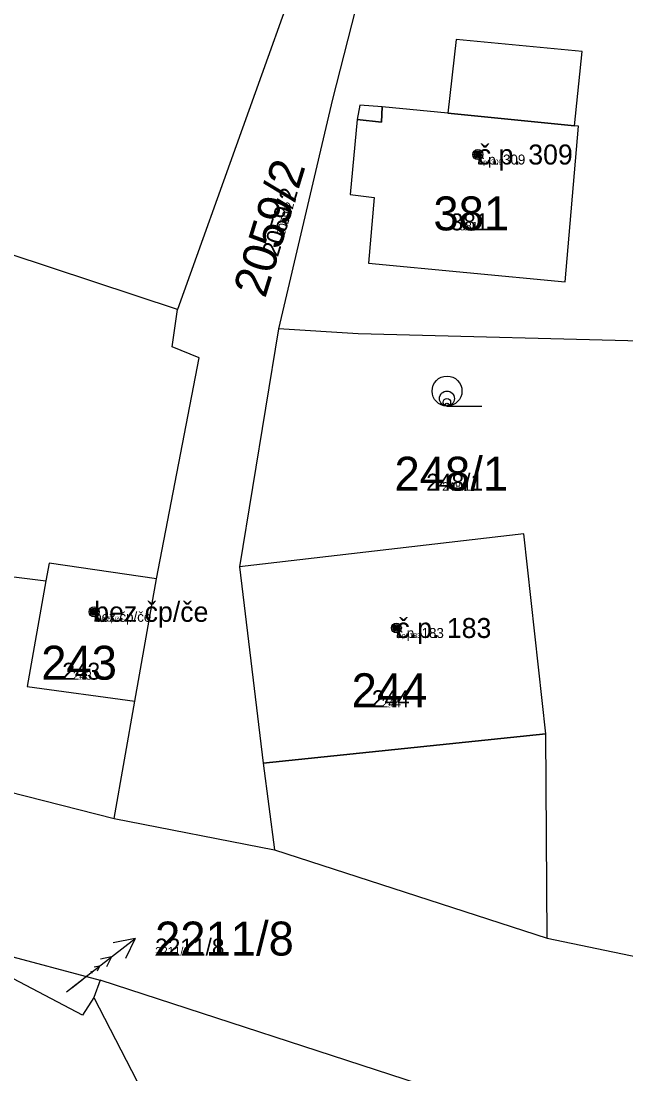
# Model space of a CAD drawing. Extents: x -744652 to -739090, y -980828 to -975855.
# Drawn here: x -741935.2 to -741904.9, y -978841.5 to -978788.8 of the extents above; entities that cross this region are included whole.
import ezdxf

# ---------------------------------------------------------------- set-up
doc = ezdxf.new("R2010")
doc.units = 0
for name, color, linetype in [('KAT_02_hranice parcel', 7, 'Continuous'), ('KAT_03_1000_st čísla parcelní', 7, 'Continuous'), ('KAT_03_1000_čísla parcelní', 7, 'Continuous'), ('KAT_03_1000_čísla popisná', 7, 'Continuous'), ('KAT_03_100_st čísla parcelní', 7, 'Continuous'), ('KAT_03_100_čísla parcelní', 7, 'Continuous'), ('KAT_03_100_čísla popisná', 7, 'Continuous'), ('KAT_03_250_st čísla parcelní', 7, 'Continuous'), ('KAT_03_250_čísla parcelní', 7, 'Continuous'), ('KAT_03_250_čísla popisná', 7, 'Continuous'), ('KAT_03_500_st čísla parcelní', 7, 'Continuous'), ('KAT_03_500_čísla parcelní', 7, 'Continuous'), ('KAT_03_500_čísla popisná', 7, 'Continuous'), ('KAT_04_vnitřní kresba', 7, 'Continuous'), ('KAT_05_1000_značky kultur', 7, 'Continuous'), ('KAT_05_100_značky kultur', 7, 'Continuous'), ('KAT_05_250_značky kultur', 7, 'Continuous'), ('KAT_05_500_značky kultur', 7, 'Continuous'), ('KAT_07_1000_značky budov', 7, 'Continuous'), ('KAT_07_100_značky budov', 7, 'Continuous'), ('KAT_07_500_značky budov', 7, 'Continuous'), ('KAT_12_pomocná šipka', 7, 'Continuous'), ('KAT_14_plocha_budovy', 7, 'Continuous')]:
    doc.layers.add(name, color=color, linetype=linetype)

msp = doc.modelspace()

# ---------------------------------------------------------------- linework, layer by layer
at = {"layer": 'KAT_02_hranice parcel'}
for p, q in [((-741922.29, -978804.19), (-741924.25, -978816.11)), ((-741940.59, -978815.99), (-741933.95, -978816.81)), ((-741929.49, -978822.84), (-741928.41, -978816.71)), ((-741930.53, -978828.73), (-741929.49, -978822.84)), ((-741930.53, -978828.73), (-741922.49, -978830.29)), ((-741922.49, -978830.29), (-741908.83, -978834.72)), ((-741942.23, -978833.92), (-741931.23, -978836.82)), ((-741908.83, -978834.72), (-741904.26, -978835.67)), ((-741931.23, -978836.82), (-741931.54, -978837.69))]:
    msp.add_line(p, q, dxfattribs=at)
for points in [[(-741908.24, -978715.16), (-741912.48, -978748.67), (-741918.43, -978776.37), (-741920.85, -978785.03), (-741927.35, -978803.23)], [(-741909.86, -978754.57), (-741919.59, -978792.69), (-741922.29, -978804.19)], [(-741917.79, -978800.9), (-741907.93, -978801.84), (-741907.27, -978794.04), (-741907.47, -978794.02), (-741907.08, -978790.3), (-741913.39, -978789.7), (-741913.81, -978793.39), (-741917.1, -978793.07), (-741918.22, -978792.99), (-741918.36, -978793.71), (-741918.71, -978797.46), (-741917.51, -978797.62), (-741917.79, -978800.9)], [(-741927.35, -978803.23), (-741952.73, -978794.84), (-741964.4, -978803.99), (-741968.31, -978802.6), (-741968.89, -978804.73)], [(-741928.41, -978816.71), (-741926.27, -978805.65), (-741927.63, -978805.09), (-741927.35, -978803.23)], [(-741902.86, -978804.85), (-741918.3, -978804.44), (-741922.29, -978804.19)], [(-741908.83, -978834.72), (-741908.91, -978824.48), (-741910.01, -978814.47), (-741924.25, -978816.11)], [(-741928.41, -978816.71), (-741933.79, -978815.93), (-741933.95, -978816.81)], [(-741924.25, -978816.11), (-741923.06, -978825.95), (-741922.49, -978830.29)], [(-741933.95, -978816.81), (-741934.88, -978822.11), (-741929.49, -978822.84)], [(-741946.57, -978824.83), (-741935.84, -978827.38), (-741930.53, -978828.73)], [(-741931.54, -978837.69), (-741932.12, -978838.57), (-741937.18, -978835.93), (-741942.23, -978833.92)], [(-741892.98, -978847.31), (-741903.37, -978845.49), (-741914.52, -978842.26), (-741931.23, -978836.82)], [(-741931.54, -978837.69), (-741918.3, -978863.36), (-741913.85, -978870.06), (-741909.57, -978875.22), (-741905.97, -978877.82)]]:
    msp.add_lwpolyline(points, dxfattribs=at)
at = {"layer": 'KAT_03_1000_čísla popisná'}
for centre in [(-741912.31, -978795.46), (-741912.31, -978795.46), (-741931.53, -978818.37), (-741931.53, -978818.37), (-741916.39, -978819.18), (-741916.39, -978819.18)]:
    msp.add_circle(centre, 0.25, dxfattribs=at)
at = {"layer": 'KAT_03_100_čísla popisná'}
for p, q in [((-741931.85, -978836.58), (-741931.613, -978836.395)), ((-741931.613, -978836.395), (-741931.723, -978836.417)), ((-741931.613, -978836.395), (-741931.662, -978836.496)), ((-741932.433, -978837.037), (-741932.327, -978836.954))]:
    msp.add_line(p, q, dxfattribs=at)
for centre in [(-741912.31, -978795.46), (-741912.31, -978795.46), (-741931.53, -978818.37), (-741931.53, -978818.37), (-741916.39, -978819.18), (-741916.39, -978819.18)]:
    msp.add_circle(centre, 0.025, dxfattribs=at)
at = {"layer": 'KAT_03_250_čísla popisná'}
for p, q in [((-741931.85, -978836.58), (-741930.667, -978835.656)), ((-741930.667, -978835.656), (-741931.216, -978835.767)), ((-741930.667, -978835.656), (-741930.908, -978836.162)), ((-741931.85, -978836.58), (-741931.259, -978836.118)), ((-741931.259, -978836.118), (-741931.533, -978836.174)), ((-741931.259, -978836.118), (-741931.379, -978836.371)), ((-741932.645, -978837.203), (-741932.115, -978836.787)), ((-741932.513, -978837.099), (-741932.248, -978836.891))]:
    msp.add_line(p, q, dxfattribs=at)
for centre in [(-741912.31, -978795.46), (-741912.31, -978795.46), (-741931.53, -978818.37), (-741931.53, -978818.37), (-741916.39, -978819.18), (-741916.39, -978819.18)]:
    msp.add_circle(centre, 0.0625, dxfattribs=at)
at = {"layer": 'KAT_03_500_čísla popisná'}
for p, q in [((-741931.85, -978836.58), (-741930.667, -978835.656)), ((-741930.667, -978835.656), (-741931.216, -978835.767)), ((-741930.667, -978835.656), (-741930.908, -978836.162)), ((-741932.645, -978837.203), (-741932.115, -978836.787))]:
    msp.add_line(p, q, dxfattribs=at)
for centre in [(-741912.31, -978795.46), (-741912.31, -978795.46), (-741931.53, -978818.37), (-741931.53, -978818.37), (-741916.39, -978819.18), (-741916.39, -978819.18)]:
    msp.add_circle(centre, 0.125, dxfattribs=at)
at = {"layer": 'KAT_04_vnitřní kresba'}
for p, q in [((-741917.14, -978793.83), (-741917.1, -978793.07)), ((-741913.81, -978793.39), (-741907.47, -978794.02)), ((-741918.36, -978793.71), (-741917.14, -978793.83)), ((-741908.91, -978824.48), (-741923.06, -978825.95))]:
    msp.add_line(p, q, dxfattribs=at)
at = {"layer": 'KAT_05_1000_značky kultur'}
msp.add_line((-741913.853, -978808.06), (-741912.103, -978808.06), dxfattribs=at)
msp.add_circle((-741913.853, -978807.31), 0.75, dxfattribs=at)
at = {"layer": 'KAT_05_100_značky kultur'}
msp.add_line((-741913.859, -978808.06), (-741913.684, -978808.06), dxfattribs=at)
msp.add_circle((-741913.859, -978807.985), 0.075, dxfattribs=at)
at = {"layer": 'KAT_05_250_značky kultur'}
msp.add_line((-741913.858, -978808.06), (-741913.421, -978808.06), dxfattribs=at)
msp.add_circle((-741913.858, -978807.872), 0.187, dxfattribs=at)
at = {"layer": 'KAT_05_500_značky kultur'}
msp.add_line((-741913.856, -978808.06), (-741912.981, -978808.06), dxfattribs=at)
msp.add_circle((-741913.856, -978807.685), 0.375, dxfattribs=at)
at = {"layer": 'KAT_07_1000_značky budov'}
for centre in [(-741912.317, -978795.459), (-741931.537, -978818.369), (-741916.397, -978819.179)]:
    msp.add_circle(centre, 0.175, dxfattribs=at)
at = {"layer": 'KAT_07_100_značky budov'}
for centre in [(-741912.311, -978795.46), (-741931.531, -978818.37), (-741916.391, -978819.18)]:
    msp.add_circle(centre, 0.0175, dxfattribs=at)
at = {"layer": 'KAT_07_500_značky budov'}
for centre, radius in [((-741912.313, -978795.46), 0.0875), ((-741912.312, -978795.46), 0.0438), ((-741931.533, -978818.37), 0.0875), ((-741931.532, -978818.37), 0.0438), ((-741916.393, -978819.18), 0.0875), ((-741916.392, -978819.18), 0.0438)]:
    msp.add_circle(centre, radius, dxfattribs=at)
at = {"layer": 'KAT_12_pomocná šipka'}
for p, q in [((-741931.85, -978836.58), (-741929.485, -978834.732)), ((-741929.485, -978834.732), (-741930.583, -978834.954)), ((-741929.485, -978834.732), (-741929.966, -978835.744)), ((-741932.91, -978837.41), (-741931.85, -978836.58))]:
    msp.add_line(p, q, dxfattribs=at)
at = {"layer": 'KAT_14_plocha_budovy'}
for points in [[(-741918.71, -978797.46), (-741917.51, -978797.62), (-741917.79, -978800.9), (-741907.93, -978801.84), (-741907.27, -978794.04), (-741907.47, -978794.02), (-741913.81, -978793.39), (-741917.1, -978793.07), (-741917.14, -978793.83), (-741918.36, -978793.71)], [(-741924.25, -978816.11), (-741923.06, -978825.95), (-741908.91, -978824.48), (-741910.01, -978814.47)], [(-741928.41, -978816.71), (-741933.79, -978815.93), (-741933.95, -978816.81), (-741934.88, -978822.11), (-741929.49, -978822.84)]]:
    msp.add_lwpolyline(points, close=True, dxfattribs=at)

# ---------------------------------------------------------------- texts
at = {"layer": 'KAT_03_1000_st čísla parcelní'}
for s, p in [('381', (-741914.534, -978799.26)), ('243', (-741934.184, -978821.77)), ('244', (-741918.634, -978823.15))]:
    msp.add_text(s, height=1.7, dxfattribs=at).set_placement(p)
at = {"layer": 'KAT_03_1000_čísla parcelní'}
msp.add_text('2059/2', height=1.7, rotation=73, dxfattribs=at).set_placement((-741922.963, -978802.699))
for s, p in [('248/1', (-741916.483, -978812.3)), ('2211/8', (-741928.48, -978835.59))]:
    msp.add_text(s, height=1.7, dxfattribs=at).set_placement(p)
at = {"layer": 'KAT_03_1000_čísla popisná'}
for s, height, p in [('č.p. 309', 1, (-741912.31, -978795.96)), ('381', 0.017, (-741912.831, -978799.26)), ('bez čp/če', 1, (-741931.53, -978818.87)), ('č.p. 183', 1, (-741916.39, -978819.68)), ('243', 0.017, (-741932.09, -978821.77)), ('244', 0.017, (-741916.627, -978823.15))]:
    msp.add_text(s, height=height, dxfattribs=at).set_placement(p)
at = {"layer": 'KAT_03_100_st čísla parcelní'}
for s, p in [('381', (-741912.986, -978799.26)), ('243', (-741932.281, -978821.77)), ('244', (-741916.809, -978823.15))]:
    msp.add_text(s, height=0.17, dxfattribs=at).set_placement(p)
at = {"layer": 'KAT_03_100_čísla parcelní'}
msp.add_text('2059/2', height=0.17, rotation=73, dxfattribs=at).set_placement((-741921.82, -978798.961))
for s, p in [('248/1', (-741913.616, -978812.3)), ('2211/8', (-741928.48, -978835.59))]:
    msp.add_text(s, height=0.17, dxfattribs=at).set_placement(p)
at = {"layer": 'KAT_03_100_čísla popisná'}
for s, height, p in [('č.p. 309', 0.1, (-741912.31, -978795.96)), ('381', 0.0017, (-741912.816, -978799.26)), ('bez čp/če', 0.1, (-741931.53, -978818.87)), ('č.p. 183', 0.1, (-741916.39, -978819.68)), ('243', 0.0017, (-741932.071, -978821.77)), ('244', 0.0017, (-741916.608, -978823.15))]:
    msp.add_text(s, height=height, dxfattribs=at).set_placement(p)
at = {"layer": 'KAT_03_250_st čísla parcelní'}
for s, p in [('381', (-741913.244, -978799.26)), ('243', (-741932.598, -978821.77)), ('244', (-741917.113, -978823.15))]:
    msp.add_text(s, height=0.425, dxfattribs=at).set_placement(p)
at = {"layer": 'KAT_03_250_čísla parcelní'}
msp.add_text('2059/2', height=0.425, rotation=73, dxfattribs=at).set_placement((-741922.011, -978799.584))
for s, p in [('248/1', (-741914.094, -978812.3)), ('2211/8', (-741928.48, -978835.59))]:
    msp.add_text(s, height=0.425, dxfattribs=at).set_placement(p)
at = {"layer": 'KAT_03_250_čísla popisná'}
for s, height, p in [('č.p. 309', 0.25, (-741912.31, -978795.96)), ('381', 0.00425, (-741912.818, -978799.26)), ('bez čp/če', 0.25, (-741931.53, -978818.87)), ('č.p. 183', 0.25, (-741916.39, -978819.68)), ('243', 0.00425, (-741932.074, -978821.77)), ('244', 0.00425, (-741916.611, -978823.15))]:
    msp.add_text(s, height=height, dxfattribs=at).set_placement(p)
at = {"layer": 'KAT_03_500_st čísla parcelní'}
for s, p in [('381', (-741913.674, -978799.26)), ('243', (-741933.127, -978821.77)), ('244', (-741917.62, -978823.15))]:
    msp.add_text(s, height=0.85, dxfattribs=at).set_placement(p)
at = {"layer": 'KAT_03_500_čísla parcelní'}
msp.add_text('2059/2', height=0.85, rotation=73, dxfattribs=at).set_placement((-741922.328, -978800.622))
for s, p in [('248/1', (-741914.89, -978812.3)), ('2211/8', (-741928.48, -978835.59))]:
    msp.add_text(s, height=0.85, dxfattribs=at).set_placement(p)
at = {"layer": 'KAT_03_500_čísla popisná'}
for s, height, p in [('č.p. 309', 0.5, (-741912.31, -978795.96)), ('381', 0.0085, (-741912.823, -978799.26)), ('bez čp/če', 0.5, (-741931.53, -978818.87)), ('č.p. 183', 0.5, (-741916.39, -978819.68)), ('243', 0.0085, (-741932.08, -978821.77)), ('244', 0.0085, (-741916.616, -978823.15))]:
    msp.add_text(s, height=height, dxfattribs=at).set_placement(p)

doc.saveas('drawing.dxf')
